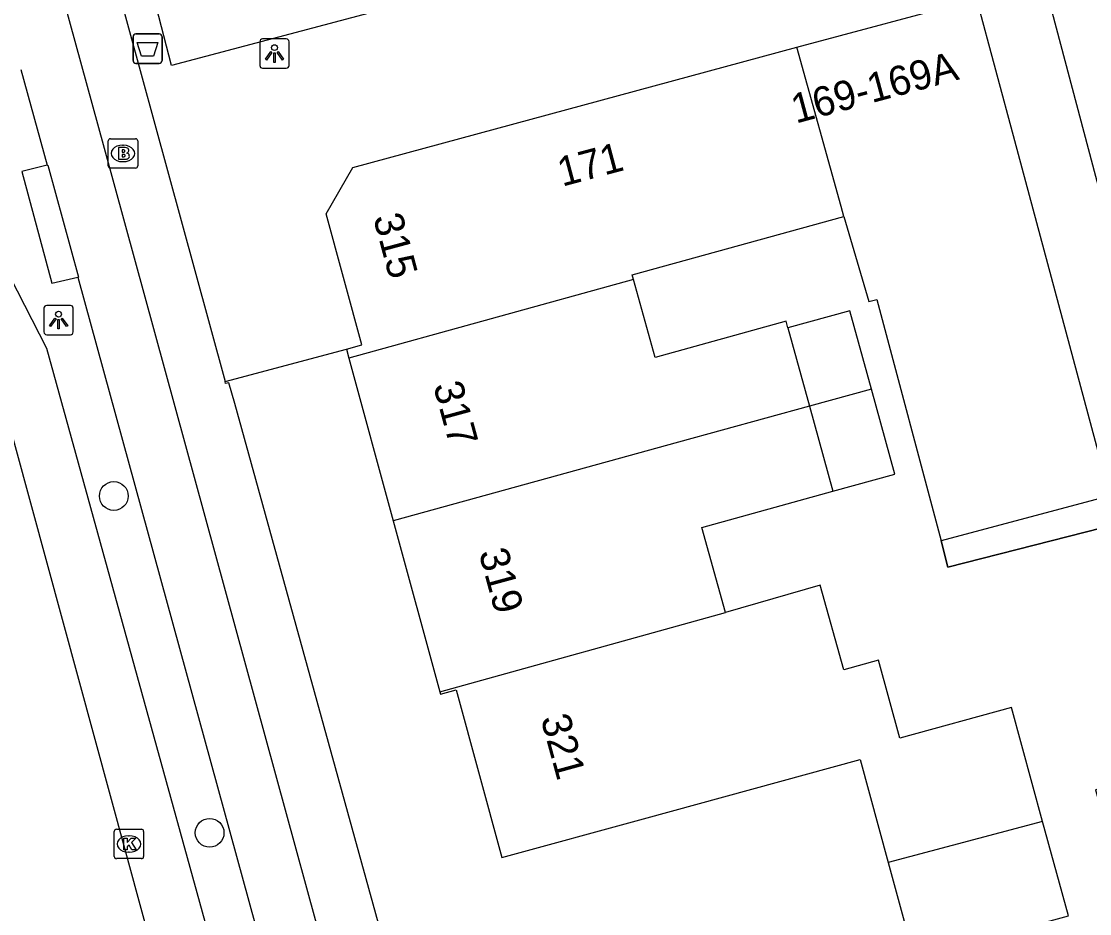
# Model space of a CAD drawing. Extents: x 162542 to 163144, y 380786 to 381511.
# Drawn here: x 162587.37 to 162623.75, y 381045.23 to 381075.6 of the extents above; entities that cross this region are included whole.
import ezdxf

# ---------------------------------------------------------------- set-up
doc = ezdxf.new("R2010")
doc.units = 0
for name, color, linetype in [('IMGEO_Afvalbak', 7, 'Continuous'), ('IMGEO_Boom', 7, 'Continuous'), ('IMGEO_Brandkraan', 7, 'Continuous'), ('IMGEO_Fietspad_gesloten', 7, 'Continuous'), ('IMGEO_Hek', 7, 'Continuous'), ('IMGEO_Kolk', 7, 'Continuous'), ('IMGEO_Lichtpunt', 7, 'Continuous'), ('IMGEO_OVBaan_gesloten', 7, 'Continuous'), ('IMGEO_Pand', 7, 'Continuous'), ('IMGEO_Pand_nummerreeks', 7, 'Continuous'), ('IMGEO_Voetpad_gesloten', 7, 'Continuous'), ('IMGEO_Voetpad_open', 7, 'Continuous')]:
    doc.layers.add(name, color=color, linetype=linetype)

msp = doc.modelspace()

# ---------------------------------------------------------------- linework, layer by layer
at = {"layer": 'IMGEO_Afvalbak'}
for p, q in [((162591.168, 381074.274), (162591.168, 381075.074)), ((162591.168, 381075.074), (162591.168, 381074.274)), ((162591.268, 381075.174), (162592.058, 381075.174)), ((162592.058, 381075.174), (162591.268, 381075.174)), ((162592.158, 381075.074), (162592.158, 381074.274)), ((162592.158, 381074.274), (162592.158, 381075.074)), ((162592.058, 381074.174), (162591.268, 381074.174)), ((162591.268, 381074.174), (162592.058, 381074.174))]:
    msp.add_line(p, q, dxfattribs=at)
msp.add_lwpolyline([(162591.311, 381074.888), (162592.015, 381074.888), (162591.866, 381074.418), (162591.46, 381074.418), (162591.311, 381074.888)], dxfattribs=at)
for centre, start, end in [((162591.268, 381075.074), 90, 180), ((162591.268, 381075.074), 90, 180), ((162592.058, 381075.074), 0, 90), ((162592.058, 381075.074), 360, 90), ((162591.268, 381074.274), 180, 270), ((162591.268, 381074.274), 180, 270), ((162592.058, 381074.274), 270, 0), ((162592.058, 381074.274), 270, 0)]:
    msp.add_arc(centre, 0.1, start, end, dxfattribs=at)
at = {"layer": 'IMGEO_Boom'}
for centre in [(162590.514, 381059.444), (162593.776, 381047.977)]:
    msp.add_circle(centre, 0.489, dxfattribs=at)
at = {"layer": 'IMGEO_Brandkraan'}
for p, q in [((162590.326, 381070.681), (162590.326, 381071.533)), ((162590.401, 381071.607), (162591.253, 381071.607)), ((162591.327, 381071.533), (162591.327, 381070.681)), ((162590.814, 381071.387), (162590.839, 381071.387)), ((162590.837, 381070.827), (162590.812, 381070.827)), ((162591.253, 381070.607), (162590.401, 381070.607))]:
    msp.add_line(p, q, dxfattribs=at)
for points in [[(162590.326, 381070.681), (162590.326, 381071.533)], [(162590.401, 381071.607), (162591.253, 381071.607)], [(162591.327, 381071.533), (162591.327, 381070.681)], [(162590.674, 381071.307), (162590.674, 381070.907), (162590.887, 381070.907)], [(162590.905, 381071.307), (162590.674, 381071.307)], [(162590.853, 381071.226), (162590.799, 381071.226), (162590.799, 381071.15)], [(162590.799, 381071.15), (162590.852, 381071.15)], [(162590.861, 381071.074), (162590.799, 381071.074), (162590.799, 381070.993)], [(162590.799, 381070.993), (162590.861, 381070.993)], [(162591.253, 381070.607), (162590.401, 381070.607)]]:
    msp.add_lwpolyline(points, dxfattribs=at)
for centre, radius, start, end in [((162590.403, 381071.531), 0.0765, 91.552, 178.448), ((162590.403, 381071.531), 0.0765, 91.552, 178.448), ((162591.251, 381071.531), 0.0765, 1.552, 88.448), ((162591.251, 381071.531), 0.0765, 1.552, 88.448), ((162590.854, 381071.188), 0.0379, 267.8285, 90.9355), ((162590.862, 381071.033), 0.0404, 269.8759, 90.5077), ((162590.909, 381071.162), 0.145, 59.4692, 91.5367), ((162590.934, 381071.209), 0.0922, 285.5137, 58.1501), ((162590.939, 381071.017), 0.105, 301.3115, 78.989), ((162590.403, 381070.683), 0.0765, 181.552, 268.448), ((162590.403, 381070.683), 0.0765, 181.552, 268.448), ((162590.893, 381071.158), 0.251, 268.6676, 293.5347), ((162591.251, 381070.683), 0.0765, 271.552, 358.448), ((162591.251, 381070.683), 0.0765, 271.552, 358.448)]:
    msp.add_arc(centre, radius, start, end, dxfattribs=at)
for centre, major_axis, ratio, start_param, end_param in [((162590.813, 381071.107), (-0.387, 0.002), 0.722429, 4.712389, 7.853982), ((162590.838, 381071.107), (-0.39, 0.002), 0.717154, 1.570796, 4.712389)]:
    msp.add_ellipse(centre, major_axis=major_axis, ratio=ratio, start_param=start_param, end_param=end_param, dxfattribs=at)
at = {"layer": 'IMGEO_Fietspad_gesloten'}
for points in [[(162627.119, 380935.366), (162613.988, 380983.443), (162609.049, 381001.918), (162603.581, 381022.358), (162590.197, 381071.276), (162588.809, 381076.324), (162582.093, 381100.864), (162580.289, 381107.447), (162569.546, 381146.716), (162569.494, 381146.907)], [(162587.35, 381073.966), (162588.244, 381070.704)], [(162588.244, 381070.704), (162588.271, 381070.711), (162589.315, 381066.9), (162589.289, 381066.894)], [(162589.289, 381066.894), (162595.339, 381044.824)]]:
    msp.add_lwpolyline(points, dxfattribs=at)
at = {"layer": 'IMGEO_Hek'}
msp.add_lwpolyline([(162625.95, 381058.813), (162618.915, 381057.018), (162618.685, 381057.92)], dxfattribs=at)
at = {"layer": 'IMGEO_Kolk'}
for p, q in [((162590.529, 381047.171), (162590.529, 381048.023)), ((162590.604, 381048.097), (162591.456, 381048.097)), ((162591.017, 381047.877), (162591.042, 381047.877)), ((162591.53, 381048.023), (162591.53, 381047.171)), ((162591.456, 381047.097), (162590.604, 381047.097)), ((162591.04, 381047.317), (162591.015, 381047.317))]:
    msp.add_line(p, q, dxfattribs=at)
for points in [[(162590.529, 381047.171), (162590.529, 381048.023)], [(162590.604, 381048.097), (162591.456, 381048.097)], [(162590.85, 381047.797), (162590.973, 381047.797), (162590.973, 381047.646), (162591.103, 381047.797), (162591.267, 381047.797), (162591.121, 381047.646), (162591.274, 381047.397), (162591.122, 381047.397), (162591.037, 381047.561), (162590.973, 381047.494), (162590.973, 381047.397), (162590.85, 381047.397), (162590.85, 381047.797)], [(162591.53, 381048.023), (162591.53, 381047.171)], [(162591.456, 381047.097), (162590.604, 381047.097)]]:
    msp.add_lwpolyline(points, dxfattribs=at)
for centre, start, end in [((162590.606, 381048.021), 91.552, 178.448), ((162590.606, 381048.021), 91.552, 178.448), ((162591.454, 381048.021), 1.552, 88.448), ((162591.454, 381048.021), 1.552, 88.448), ((162590.606, 381047.173), 181.552, 268.448), ((162590.606, 381047.173), 181.552, 268.448), ((162591.454, 381047.173), 271.552, 358.448), ((162591.454, 381047.173), 271.552, 358.448)]:
    msp.add_arc(centre, 0.0765, start, end, dxfattribs=at)
for centre, major_axis, ratio, start_param, end_param in [((162591.016, 381047.597), (-0.387, 0.002), 0.722429, 4.712389, 7.853982), ((162591.041, 381047.597), (-0.39, 0.002), 0.717154, 1.570796, 4.712389)]:
    msp.add_ellipse(centre, major_axis=major_axis, ratio=ratio, start_param=start_param, end_param=end_param, dxfattribs=at)
at = {"layer": 'IMGEO_Lichtpunt'}
for p, q in [((162595.487, 381074.912), (162595.487, 381074.105)), ((162595.487, 381074.912), (162595.487, 381074.105)), ((162596.389, 381075.007), (162595.581, 381075.007)), ((162596.389, 381075.007), (162595.581, 381075.007)), ((162596.483, 381074.105), (162596.483, 381074.912)), ((162596.483, 381074.105), (162596.483, 381074.912)), ((162595.581, 381074.011), (162596.389, 381074.011)), ((162595.581, 381074.011), (162596.389, 381074.011)), ((162588.134, 381065.837), (162588.134, 381065.03)), ((162588.134, 381065.837), (162588.134, 381065.03)), ((162589.036, 381065.932), (162588.228, 381065.932)), ((162589.036, 381065.932), (162588.228, 381065.932)), ((162589.13, 381065.03), (162589.13, 381065.837)), ((162589.13, 381065.03), (162589.13, 381065.837)), ((162588.228, 381064.936), (162589.036, 381064.936)), ((162588.228, 381064.936), (162589.036, 381064.936))]:
    msp.add_line(p, q, dxfattribs=at)
for points in [[(162595.861, 381074.576), (162595.9, 381074.548), (162595.712, 381074.286), (162595.674, 381074.313), (162595.861, 381074.576)], [(162595.963, 381074.528), (162596.01, 381074.528), (162596.01, 381074.206), (162595.963, 381074.206), (162595.963, 381074.528)], [(162596.073, 381074.548), (162596.111, 381074.575), (162596.298, 381074.313), (162596.259, 381074.285), (162596.073, 381074.548)], [(162588.508, 381065.501), (162588.547, 381065.473), (162588.359, 381065.211), (162588.321, 381065.238), (162588.508, 381065.501)], [(162588.61, 381065.453), (162588.657, 381065.453), (162588.657, 381065.131), (162588.61, 381065.131), (162588.61, 381065.453)], [(162588.72, 381065.473), (162588.758, 381065.5), (162588.945, 381065.238), (162588.906, 381065.21), (162588.72, 381065.473)]]:
    msp.add_lwpolyline(points, dxfattribs=at)
for centre in [(162595.986, 381074.71), (162588.633, 381065.635)]:
    msp.add_circle(centre, 0.0994, dxfattribs=at)
for centre, start, end in [((162595.581, 381074.912), 90, 180), ((162595.581, 381074.912), 90, 180), ((162596.389, 381074.912), 0, 90), ((162596.389, 381074.912), 0, 90), ((162595.581, 381074.105), 180, 270), ((162595.581, 381074.105), 180, 270), ((162596.389, 381074.105), 270, 0), ((162596.389, 381074.105), 270, 360), ((162588.228, 381065.837), 90, 180), ((162588.228, 381065.837), 90, 180), ((162589.036, 381065.837), 0, 90), ((162589.036, 381065.837), 0, 90), ((162588.228, 381065.03), 180, 270), ((162588.228, 381065.03), 180, 270), ((162589.036, 381065.03), 270, 0), ((162589.036, 381065.03), 270, 360)]:
    msp.add_arc(centre, 0.0946, start, end, dxfattribs=at)
at = {"layer": 'IMGEO_OVBaan_gesloten'}
for points in [[(162593.636, 381037.357), (162586.071, 381065.081), (162584.166, 381072.775)], [(162593.769, 381044.409), (162591.554, 381052.429), (162588.229, 381064.47), (162584.72, 381071.299), (162584.166, 381072.775)]]:
    msp.add_lwpolyline(points, dxfattribs=at)
at = {"layer": 'IMGEO_Pand'}
for points in [[(162625.049, 381066.213), (162621.826, 381078.382), (162621.724, 381078.768), (162621.885, 381078.811), (162627.367, 381080.269)], [(162613.778, 381074.72), (162619.893, 381076.374), (162621.188, 381071.545), (162624.431, 381059.45), (162618.685, 381057.92)], [(162598.433, 381064.446), (162598.963, 381064.59), (162597.747, 381069.047), (162598.655, 381070.63), (162613.778, 381074.72)], [(162615.374, 381068.964), (162615.28, 381069.304), (162613.778, 381074.72)], [(162608.215, 381066.814), (162608.17, 381066.977), (162615.374, 381068.964)], [(162615.374, 381068.964), (162616.224, 381066.062), (162616.497, 381066.135), (162618.685, 381057.92)], [(162608.215, 381066.814), (162598.517, 381064.14)], [(162613.468, 381065.168), (162613.406, 381065.393), (162608.946, 381064.163), (162608.215, 381066.814)], [(162616.316, 381063.087), (162615.581, 381065.751), (162613.468, 381065.168)], [(162613.468, 381065.168), (162614.203, 381062.505)], [(162598.433, 381064.446), (162598.517, 381064.14)], [(162598.517, 381064.14), (162600.029, 381058.597)], [(162616.316, 381063.087), (162614.203, 381062.505)], [(162615.002, 381059.607), (162617.115, 381060.19), (162616.316, 381063.087)], [(162614.203, 381062.505), (162609.742, 381061.275), (162600.029, 381058.597)], [(162614.203, 381062.505), (162615.002, 381059.607)], [(162611.341, 381055.478), (162610.541, 381058.376), (162615.002, 381059.607)], [(162600.029, 381058.597), (162601.617, 381052.775)], [(162622.145, 381048.363), (162621.087, 381052.24), (162617.278, 381051.2), (162616.553, 381053.854), (162615.37, 381053.531), (162614.569, 381056.412), (162611.341, 381055.478)], [(162601.617, 381052.775), (162611.341, 381055.478)], [(162601.617, 381052.775), (162601.638, 381052.696), (162602.168, 381052.84), (162603.724, 381047.139), (162608.548, 381048.456), (162615.927, 381050.471), (162616.885, 381046.962)], [(162622.145, 381048.363), (162616.885, 381046.962)], [(162616.885, 381046.962), (162617.771, 381043.718), (162623.022, 381045.151), (162622.145, 381048.363)]]:
    msp.add_lwpolyline(points, dxfattribs=at)
at = {"layer": 'IMGEO_Voetpad_gesloten'}
msp.add_lwpolyline([(162588.244, 381070.704), (162587.381, 381070.488), (162588.404, 381066.694), (162589.289, 381066.894)], dxfattribs=at)
at = {"layer": 'IMGEO_Voetpad_open'}
for points in [[(162599.761, 381076.034), (162592.475, 381074.096), (162591.198, 381079.071)], [(162590.083, 381078.802), (162593.274, 381067.127), (162594.301, 381063.338)], [(162594.301, 381063.338), (162598.433, 381064.446)], [(162605.532, 381022.365), (162605.329, 381023.102), (162603.128, 381031.115), (162600.058, 381042.289), (162600.15, 381042.633), (162594.63, 381062.596), (162594.436, 381063.298), (162594.317, 381063.28), (162594.301, 381063.338)], [(162618.685, 381057.92), (162618.915, 381057.018), (162625.95, 381058.813), (162628.072, 381050.498), (162623.949, 381049.445), (162628.009, 381034.67)]]:
    msp.add_lwpolyline(points, dxfattribs=at)

# ---------------------------------------------------------------- texts
at = {"layer": 'IMGEO_Pand_nummerreeks'}
for s, rotation, p in [('169-169A', 15.1375, (162613.742, 381072.12)), ('171', 14.937, (162605.783, 381069.972)), ('315', 285.0628, (162599.339, 381068.928)), ('317', 285.2634, (162601.385, 381063.204)), ('319', 285.2634, (162602.935, 381057.522)), ('321', 285.2634, (162605.045, 381051.874))]:
    msp.add_text(s, height=1, rotation=rotation, dxfattribs=at).set_placement(p)

doc.saveas('drawing.dxf')
